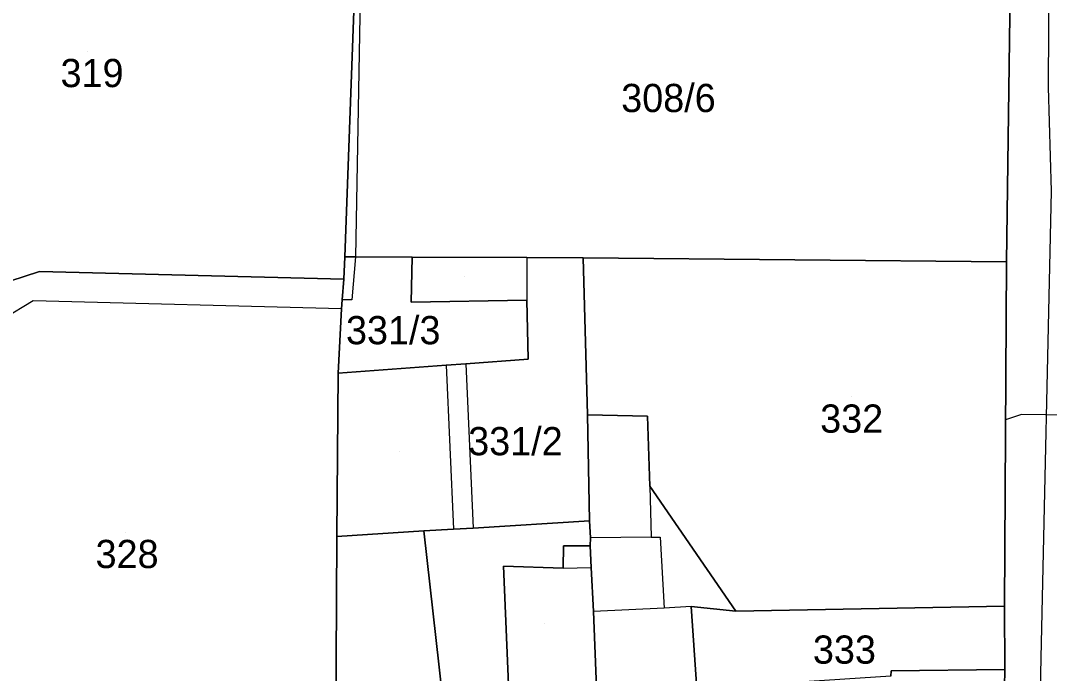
# Model space of a CAD drawing. Extents: x -263423 to -261326, y -1240067 to -1237864.
# Drawn here: x -263179.8 to -263106.9, y -1239275.1 to -1239228.9 of the extents above; entities that cross this region are included whole.
import ezdxf

# ---------------------------------------------------------------- set-up
doc = ezdxf.new("R2010")
doc.units = 0
for name, color, linetype in [('body_kn', 7, 'Continuous'), ('kladpar_druhypozemkov', 7, 'Continuous'), ('kladpar_hranice', 7, 'Continuous'), ('kladpar_parcelnecisla', 7, 'Continuous'), ('kladpar_plochy', 7, 'Continuous'), ('tarchy_linie', 7, 'Continuous'), ('zappar_hrandruhpozemk', 7, 'Continuous')]:
    doc.layers.add(name, color=color, linetype=linetype)

msp = doc.modelspace()

# ---------------------------------------------------------------- linework, layer by layer
at = {"layer": 'body_kn'}
for p, q in [((-263107, -1239233.58), (-263107, -1239233.58)), ((-263156.8, -1239245.62), (-263156.8, -1239245.62)), ((-263156.06, -1239245.62), (-263156.06, -1239245.62)), ((-263156.06, -1239245.62), (-263156.06, -1239245.62)), ((-263152.04, -1239245.64), (-263152.04, -1239245.64)), ((-263143.91, -1239245.67), (-263143.91, -1239245.67)), ((-263143.91, -1239245.67), (-263143.91, -1239245.67)), ((-263139.94, -1239245.69), (-263139.94, -1239245.69)), ((-263109.94, -1239245.97), (-263109.94, -1239245.97)), ((-263109.94, -1239245.97), (-263109.94, -1239245.97)), ((-263178.43, -1239246.65), (-263178.43, -1239246.65)), ((-263156.89, -1239247.19), (-263156.89, -1239247.19)), ((-263156.89, -1239247.19), (-263156.89, -1239247.19)), ((-263178.89, -1239248.74), (-263178.89, -1239248.74)), ((-263157, -1239248.65), (-263157, -1239248.65)), ((-263156.31, -1239248.66), (-263156.31, -1239248.66)), ((-263152.12, -1239248.83), (-263152.12, -1239248.83)), ((-263152.12, -1239248.83), (-263152.12, -1239248.83)), ((-263143.93, -1239248.69), (-263143.93, -1239248.69)), ((-263157.05, -1239249.3), (-263157.05, -1239249.3)), ((-263157.05, -1239249.3), (-263157.05, -1239249.3)), ((-263143.83, -1239252.86), (-263143.83, -1239252.86)), ((-263143.83, -1239252.86), (-263143.83, -1239252.86)), ((-263149.62, -1239253.3), (-263149.62, -1239253.3)), ((-263149.62, -1239253.3), (-263149.62, -1239253.3)), ((-263148.25, -1239253.21), (-263148.25, -1239253.21)), ((-263148.25, -1239253.21), (-263148.25, -1239253.21)), ((-263157.28, -1239253.85), (-263157.28, -1239253.85)), ((-263139.62, -1239256.82), (-263139.62, -1239256.82)), ((-263135.38, -1239256.91), (-263135.38, -1239256.91)), ((-263110.01, -1239257.16), (-263110.01, -1239257.16)), ((-263108.88, -1239256.8), (-263108.88, -1239256.8)), ((-263135.21, -1239261.87), (-263135.21, -1239261.87)), ((-263135.21, -1239261.87), (-263135.21, -1239261.87)), ((-263139.48, -1239264.33), (-263139.48, -1239264.33)), ((-263151.21, -1239265.03), (-263151.21, -1239265.03)), ((-263151.21, -1239265.03), (-263151.21, -1239265.03)), ((-263149.12, -1239264.92), (-263149.12, -1239264.92)), ((-263147.72, -1239264.86), (-263147.72, -1239264.86)), ((-263147.72, -1239264.86), (-263147.72, -1239264.86)), ((-263157.37, -1239265.45), (-263157.37, -1239265.45)), ((-263139.42, -1239265.53), (-263139.42, -1239265.53)), ((-263135.11, -1239265.49), (-263135.11, -1239265.49)), ((-263134.48, -1239265.49), (-263134.48, -1239265.49)), ((-263141.33, -1239266.1), (-263141.33, -1239266.1)), ((-263139.43, -1239266.11), (-263139.43, -1239266.11)), ((-263145.58, -1239267.54), (-263145.58, -1239267.54)), ((-263141.34, -1239267.69), (-263141.34, -1239267.69)), ((-263141.34, -1239267.69), (-263141.34, -1239267.69)), ((-263139.37, -1239267.63), (-263139.37, -1239267.63)), ((-263139.2, -1239270.75), (-263139.2, -1239270.75)), ((-263134.19, -1239270.52), (-263134.19, -1239270.52)), ((-263134.19, -1239270.52), (-263134.19, -1239270.52)), ((-263132.29, -1239270.4), (-263132.29, -1239270.4)), ((-263132.29, -1239270.4), (-263132.29, -1239270.4)), ((-263129.12, -1239270.73), (-263129.12, -1239270.73)), ((-263110.09, -1239270.37), (-263110.09, -1239270.37)), ((-263110.09, -1239270.37), (-263110.09, -1239270.37)), ((-263107.51, -1239274.05), (-263107.51, -1239274.05)), ((-263118.12, -1239274.96), (-263118.12, -1239274.96)), ((-263110.06, -1239274.88), (-263110.06, -1239274.88))]:
    msp.add_line(p, q, dxfattribs=at)
at = {"layer": 'kladpar_druhypozemkov'}
for p, q in [((-263175.05, -1239231.08), (-263175.05, -1239231.08)), ((-263133.44, -1239233.28), (-263133.44, -1239233.28)), ((-263148.3, -1239247.04), (-263148.3, -1239247.04)), ((-263153.95, -1239249.8), (-263153.95, -1239249.8)), ((-263120.95, -1239255.48), (-263120.95, -1239255.48)), ((-263144.25, -1239257.88), (-263144.25, -1239257.88)), ((-263152.96, -1239259.42), (-263152.96, -1239259.42)), ((-263172.35, -1239265.18), (-263172.35, -1239265.18)), ((-263142.66, -1239271.62), (-263142.66, -1239271.62)), ((-263121.26, -1239272.84), (-263121.26, -1239272.84))]:
    msp.add_line(p, q, dxfattribs=at)
at = {"layer": 'kladpar_hranice'}
for points in [[(-263109.67, -1239225.01), (-263109.94, -1239245.97), (-263139.94, -1239245.69), (-263143.91, -1239245.67), (-263152.04, -1239245.64), (-263156.06, -1239245.62), (-263156.8, -1239245.62), (-263155.9, -1239221.05), (-263155.67, -1239214.9), (-263155.53, -1239210.69), (-263155.33, -1239204.65), (-263154.93, -1239204.65), (-263139.19, -1239204.71), (-263139.24, -1239210.86), (-263139.33, -1239221.13), (-263139.36, -1239225.13), (-263109.67, -1239225.01)], [(-263155.67, -1239214.9), (-263155.9, -1239221.05), (-263156.8, -1239245.62), (-263156.89, -1239247.19), (-263178.43, -1239246.65), (-263180.53, -1239247.34), (-263182.31, -1239248.79), (-263183.09, -1239250.38), (-263189.81, -1239250.34), (-263192.57, -1239225.02), (-263193.18, -1239219.74), (-263155.67, -1239214.9)], [(-263100.69, -1239310.36), (-263108.24, -1239310.13), (-263110.71, -1239310.07), (-263110.75, -1239308.87), (-263110.55, -1239308.55), (-263110.77, -1239304.04), (-263110.95, -1239303.71), (-263111.42, -1239290.23), (-263110.06, -1239289.31), (-263110.12, -1239283.08), (-263110.09, -1239276.09), (-263110.06, -1239274.88), (-263110.09, -1239270.37), (-263109.94, -1239245.97), (-263109.67, -1239225.01)], [(-263143.83, -1239252.86), (-263143.93, -1239248.69), (-263152.12, -1239248.83), (-263152.04, -1239245.64), (-263143.91, -1239245.67), (-263139.94, -1239245.69), (-263139.62, -1239256.82), (-263139.48, -1239264.33), (-263147.72, -1239264.86), (-263149.12, -1239264.92), (-263151.21, -1239265.03), (-263157.37, -1239265.45), (-263157.28, -1239253.85), (-263149.62, -1239253.3), (-263148.25, -1239253.21), (-263143.83, -1239252.86)], [(-263152.12, -1239248.83), (-263143.93, -1239248.69), (-263143.83, -1239252.86), (-263148.25, -1239253.21), (-263149.62, -1239253.3), (-263157.28, -1239253.85), (-263157.05, -1239249.3), (-263157, -1239248.65), (-263156.89, -1239247.19), (-263156.8, -1239245.62), (-263156.06, -1239245.62), (-263152.04, -1239245.64), (-263152.12, -1239248.83)], [(-263109.94, -1239245.97), (-263110.09, -1239270.37), (-263129.12, -1239270.73), (-263135.21, -1239261.87), (-263135.38, -1239256.91), (-263139.62, -1239256.82), (-263139.94, -1239245.69), (-263109.94, -1239245.97)], [(-263180.53, -1239247.34), (-263178.43, -1239246.65), (-263156.89, -1239247.19)], [(-263156.89, -1239247.19), (-263157, -1239248.65), (-263157.05, -1239249.3), (-263157.28, -1239253.85), (-263157.37, -1239265.45), (-263157.47, -1239283.25), (-263165.08, -1239284.19), (-263165.05, -1239284.33), (-263170.59, -1239285.35), (-263182.51, -1239287.7)], [(-263138.98, -1239276.16), (-263139.2, -1239270.75), (-263139.37, -1239267.63), (-263139.43, -1239266.11), (-263139.42, -1239265.53), (-263139.48, -1239264.33), (-263139.62, -1239256.82), (-263135.38, -1239256.91), (-263135.21, -1239261.87), (-263129.12, -1239270.73), (-263132.29, -1239270.4), (-263131.88, -1239276.25)], [(-263147.72, -1239264.86), (-263139.48, -1239264.33), (-263139.42, -1239265.53), (-263139.43, -1239266.11), (-263141.33, -1239266.1), (-263141.34, -1239267.69), (-263145.58, -1239267.54), (-263145.19, -1239276.51), (-263143.95, -1239302.46), (-263147.32, -1239303.08), (-263149.92, -1239303.58), (-263157.66, -1239304.88), (-263157.65, -1239302.52), (-263153.77, -1239301.59), (-263147.66, -1239297.42), (-263149.05, -1239284.38), (-263151.21, -1239265.03), (-263149.12, -1239264.92), (-263147.72, -1239264.86)], [(-263151.21, -1239265.03), (-263149.05, -1239284.38), (-263147.66, -1239297.42), (-263153.77, -1239301.59), (-263157.65, -1239302.52), (-263157.53, -1239292.79), (-263157.5, -1239287.58), (-263157.47, -1239283.25), (-263157.37, -1239265.45), (-263151.21, -1239265.03)], [(-263147.32, -1239303.08), (-263143.95, -1239302.46), (-263145.19, -1239276.51), (-263145.58, -1239267.54), (-263141.34, -1239267.69), (-263141.33, -1239266.1), (-263139.43, -1239266.11), (-263139.37, -1239267.63), (-263139.2, -1239270.75), (-263138.98, -1239276.16), (-263136.53, -1239313.05), (-263145.42, -1239314.6), (-263148.02, -1239315.1), (-263156.59, -1239316.65), (-263157.66, -1239304.88), (-263149.92, -1239303.58), (-263147.32, -1239303.08)], [(-263110.09, -1239270.37), (-263110.06, -1239274.88), (-263118.12, -1239274.96), (-263118.13, -1239275.34), (-263131.88, -1239276.25), (-263132.29, -1239270.4), (-263129.12, -1239270.73), (-263110.09, -1239270.37)], [(-263118.13, -1239275.34), (-263118.12, -1239274.96), (-263110.06, -1239274.88), (-263110.09, -1239276.09)]]:
    msp.add_lwpolyline(points, dxfattribs=at)
at = {"layer": 'kladpar_plochy'}
for points in [[(-263109.67, -1239225.01), (-263109.94, -1239245.97), (-263139.94, -1239245.69), (-263143.91, -1239245.67), (-263152.04, -1239245.64), (-263156.06, -1239245.62), (-263156.8, -1239245.62), (-263155.9, -1239221.05), (-263155.67, -1239214.9), (-263155.53, -1239210.69), (-263155.33, -1239204.65), (-263154.93, -1239204.65), (-263139.19, -1239204.71), (-263139.24, -1239210.86), (-263139.33, -1239221.13), (-263139.36, -1239225.13)], [(-263155.67, -1239214.9), (-263155.9, -1239221.05), (-263156.8, -1239245.62), (-263156.89, -1239247.19), (-263178.43, -1239246.65), (-263180.53, -1239247.34), (-263182.31, -1239248.79), (-263183.09, -1239250.38), (-263189.81, -1239250.34), (-263192.57, -1239225.02), (-263193.18, -1239219.74)], [(-263143.83, -1239252.86), (-263143.93, -1239248.69), (-263152.12, -1239248.83), (-263152.04, -1239245.64), (-263143.91, -1239245.67), (-263139.94, -1239245.69), (-263139.62, -1239256.82), (-263139.48, -1239264.33), (-263147.72, -1239264.86), (-263149.12, -1239264.92), (-263151.21, -1239265.03), (-263157.37, -1239265.45), (-263157.28, -1239253.85), (-263149.62, -1239253.3), (-263148.25, -1239253.21)], [(-263152.12, -1239248.83), (-263143.93, -1239248.69), (-263143.83, -1239252.86), (-263148.25, -1239253.21), (-263149.62, -1239253.3), (-263157.28, -1239253.85), (-263157.05, -1239249.3), (-263157, -1239248.65), (-263156.89, -1239247.19), (-263156.8, -1239245.62), (-263156.06, -1239245.62), (-263152.04, -1239245.64)], [(-263109.94, -1239245.97), (-263110.09, -1239270.37), (-263129.12, -1239270.73), (-263135.21, -1239261.87), (-263135.38, -1239256.91), (-263139.62, -1239256.82), (-263139.94, -1239245.69)], [(-263147.72, -1239264.86), (-263139.48, -1239264.33), (-263139.42, -1239265.53), (-263139.43, -1239266.11), (-263141.33, -1239266.1), (-263141.34, -1239267.69), (-263145.58, -1239267.54), (-263145.19, -1239276.51), (-263143.95, -1239302.46), (-263147.32, -1239303.08), (-263149.92, -1239303.58), (-263157.66, -1239304.88), (-263157.65, -1239302.52), (-263153.77, -1239301.59), (-263147.66, -1239297.42), (-263149.05, -1239284.38), (-263151.21, -1239265.03), (-263149.12, -1239264.92)], [(-263151.21, -1239265.03), (-263149.05, -1239284.38), (-263147.66, -1239297.42), (-263153.77, -1239301.59), (-263157.65, -1239302.52), (-263157.53, -1239292.79), (-263157.5, -1239287.58), (-263157.47, -1239283.25), (-263157.37, -1239265.45)], [(-263147.32, -1239303.08), (-263143.95, -1239302.46), (-263145.19, -1239276.51), (-263145.58, -1239267.54), (-263141.34, -1239267.69), (-263141.33, -1239266.1), (-263139.43, -1239266.11), (-263139.37, -1239267.63), (-263139.2, -1239270.75), (-263138.98, -1239276.16), (-263136.53, -1239313.05), (-263145.42, -1239314.6), (-263148.02, -1239315.1), (-263156.59, -1239316.65), (-263157.66, -1239304.88), (-263149.92, -1239303.58)], [(-263110.09, -1239270.37), (-263110.06, -1239274.88), (-263118.12, -1239274.96), (-263118.13, -1239275.34), (-263131.88, -1239276.25), (-263132.29, -1239270.4), (-263129.12, -1239270.73)]]:
    msp.add_lwpolyline(points, close=True, dxfattribs=at)
for points in [[(-263100.69, -1239310.36), (-263108.24, -1239310.13), (-263110.71, -1239310.07), (-263110.75, -1239308.87), (-263110.55, -1239308.55), (-263110.77, -1239304.04), (-263110.95, -1239303.71), (-263111.42, -1239290.23), (-263110.06, -1239289.31), (-263110.12, -1239283.08), (-263110.09, -1239276.09), (-263110.06, -1239274.88), (-263110.09, -1239270.37), (-263109.94, -1239245.97), (-263109.67, -1239225.01)], [(-263180.53, -1239247.34), (-263178.43, -1239246.65), (-263156.89, -1239247.19), (-263157, -1239248.65), (-263157.05, -1239249.3), (-263157.28, -1239253.85), (-263157.37, -1239265.45), (-263157.47, -1239283.25), (-263165.08, -1239284.19), (-263165.05, -1239284.33), (-263170.59, -1239285.35), (-263182.51, -1239287.7)], [(-263138.98, -1239276.16), (-263139.2, -1239270.75), (-263139.37, -1239267.63), (-263139.43, -1239266.11), (-263139.42, -1239265.53), (-263139.48, -1239264.33), (-263139.62, -1239256.82), (-263135.38, -1239256.91), (-263135.21, -1239261.87), (-263129.12, -1239270.73), (-263132.29, -1239270.4), (-263131.88, -1239276.25)], [(-263118.13, -1239275.34), (-263118.12, -1239274.96), (-263110.06, -1239274.88), (-263110.09, -1239276.09)]]:
    msp.add_lwpolyline(points, dxfattribs=at)
at = {"layer": 'tarchy_linie'}
msp.add_lwpolyline([(-263097.78, -1239257.24), (-263098.7, -1239256.94), (-263108.88, -1239256.8), (-263110.01, -1239257.16)], dxfattribs=at)
at = {"layer": 'zappar_hrandruhpozemk'}
for p, q in [((-263155.61, -1239221.04), (-263156.06, -1239245.62)), ((-263156.06, -1239245.62), (-263156.31, -1239248.66)), ((-263143.91, -1239245.67), (-263143.93, -1239248.69)), ((-263156.31, -1239248.66), (-263157, -1239248.65)), ((-263149.62, -1239253.3), (-263149.12, -1239264.92)), ((-263148.25, -1239253.21), (-263147.72, -1239264.86)), ((-263135.21, -1239261.87), (-263135.11, -1239265.49)), ((-263135.11, -1239265.49), (-263139.42, -1239265.53)), ((-263135.11, -1239265.49), (-263134.48, -1239265.49)), ((-263134.48, -1239265.49), (-263134.19, -1239270.52)), ((-263141.34, -1239267.69), (-263139.37, -1239267.63)), ((-263134.19, -1239270.52), (-263139.2, -1239270.75)), ((-263132.29, -1239270.4), (-263134.19, -1239270.52))]:
    msp.add_line(p, q, dxfattribs=at)
for points in [[(-263106.87, -1239204.61), (-263106.94, -1239225.07), (-263107, -1239233.58), (-263106.78, -1239240.96), (-263107.51, -1239274.05), (-263108.24, -1239310.13)], [(-263157.05, -1239249.3), (-263178.89, -1239248.74), (-263180.99, -1239250.01), (-263183.3, -1239255.27)]]:
    msp.add_lwpolyline(points, dxfattribs=at)

# ---------------------------------------------------------------- texts
at = {"layer": 'kladpar_parcelnecisla'}
for s, p in [('319', (-263176.942, -1239233.58)), ('308/6', (-263137.234, -1239235.35)), ('331/3', (-263156.727, -1239251.81)), ('332', (-263123.14, -1239258.08)), ('331/2', (-263148.071, -1239259.68)), ('328', (-263174.462, -1239267.68)), ('333', (-263123.656, -1239274.46))]:
    msp.add_text(s, height=2, dxfattribs=at).set_placement(p)

doc.saveas('drawing.dxf')
